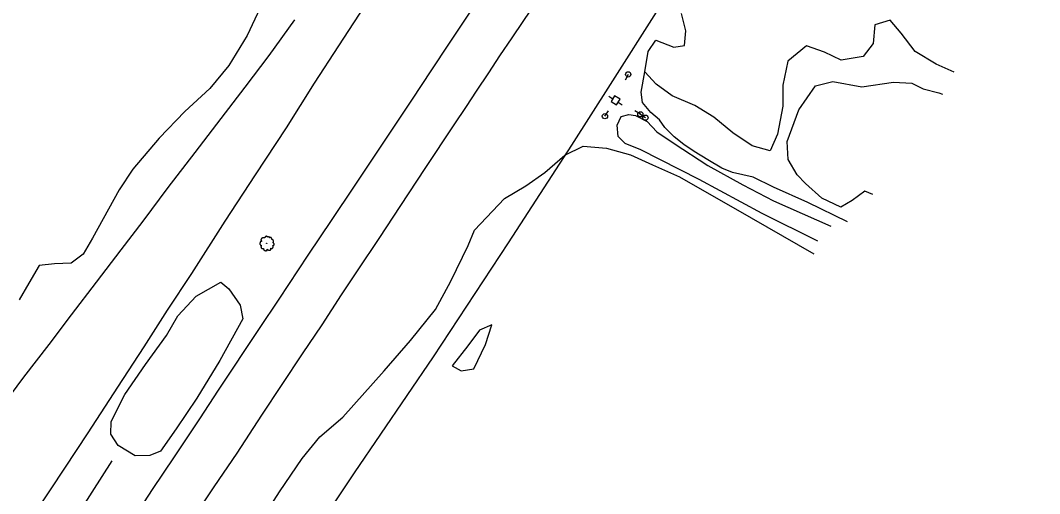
# Model space of a CAD drawing. Extents: x 2161152 to 2175754, y 602179 to 617749.
# Drawn here: x 2174837 to 2175611, y 616760 to 617120 of the extents above; entities that cross this region are included whole.
import ezdxf

# ---------------------------------------------------------------- set-up
doc = ezdxf.new("R2010")
doc.units = 0
for name, color, linetype in [('RD_EX_Fence_ChLk', 7, 'Continuous'), ('RD_EX_Fence_Other', 7, 'Continuous'), ('RD_EX_Road', 7, 'Continuous'), ('RD_EX_Road_Unpaved', 7, 'Continuous'), ('RD_EX_UT', 7, 'Continuous'), ('RD_EX_VEG', 7, 'Continuous')]:
    doc.layers.add(name, color=color, linetype=linetype)

msp = doc.modelspace()

# ---------------------------------------------------------------- linework, layer by layer
at = {"layer": 'RD_EX_Fence_ChLk'}
msp.add_lwpolyline([(2175611.32, 617568.96), (2175560.97, 617492.94), (2175538.9, 617460.48), (2175463.43, 617345.1), (2175436.08, 617302.67), (2175412.86, 617267.41), (2175372.55, 617206.51), (2175321.76, 617128.65), (2175284.96, 617070.81), (2175255.48, 617024.85), (2175207.39, 616950.53), (2175150.39, 616863.92), (2175090.52, 616775.73), (2175059.76, 616729.9), (2174976.67, 616605.07), (2174913.45, 616507.85), (2174761.94, 616281.88), (2174618.11, 616092.07), (2174510.62, 615946.52), (2174433.2, 615843.17)], dxfattribs=at)
at = {"layer": 'RD_EX_Fence_Other'}
msp.add_lwpolyline([(2174906.3, 616784.89), (2174883.6, 616749.34), (2174865.91, 616722.55), (2174821.29, 616655.52), (2174771.06, 616581.24), (2174726.89, 616517.1), (2174664.54, 616426.76), (2174600.71, 616337.08), (2174549.92, 616266.17), (2174522.91, 616228.41), (2174494.78, 616190.4), (2174465.67, 616152.27), (2174437.22, 616115.56), (2174419.02, 616092.37), (2174398.6, 616067.04), (2174372.67, 616036.95)], dxfattribs=at)
at = {"layer": 'RD_EX_Road'}
for points in [[(2175101.91, 617136.16), (2175078.48, 617100.16), (2175060.07, 617071.76), (2175038.69, 617038.05), (2175015.31, 617002.23), (2174992.15, 616967.11), (2174966.76, 616927.34), (2174948.31, 616899.31), (2174930.51, 616871.66), (2174910.57, 616841.03), (2174888.12, 616806.21), (2174870.31, 616779.47), (2174859.4, 616762.88), (2174840.45, 616734.3)], [(2175229.69, 617135.37), (2175218.56, 617118.67), (2175210.27, 617106.44), (2175200.95, 617092.6), (2175192.47, 617079.62), (2175183.25, 617065.77), (2175175.58, 617054.16), (2175166.28, 617040.15), (2175144.18, 617006.96), (2175125.54, 616978.81), (2175109.13, 616953.76), (2175093.21, 616929.96), (2175080.64, 616911.11), (2175065.75, 616888.26), (2175051.02, 616866.34), (2175035.46, 616842.82), (2175020, 616819.63), (2175001.17, 616790.68), (2174983.75, 616765.13), (2174966.81, 616739.96)], [(2175180.4, 617128.74), (2175162.15, 617101.38), (2175149.23, 617082.05), (2175133.98, 617059.07), (2175124.77, 617045.37), (2175106.68, 617018.05), (2175089.9, 616992.86), (2175073.42, 616968.31), (2175055.35, 616941.1), (2175033.15, 616907.66), (2175018.29, 616885.37), (2174987.2, 616838.56), (2174973, 616816.92), (2174953.75, 616787.85), (2174937.03, 616763.1), (2174922.01, 616740.22)], [(2175045.05, 617120.1), (2175025.68, 617092.79), (2175007.35, 617068.85), (2174989.05, 617044.94), (2174969.33, 617019.16), (2174948.81, 616992.51), (2174929.76, 616966.96), (2174913.24, 616945.15), (2174894.48, 616920.72), (2174875.44, 616895.96), (2174858.34, 616873.35), (2174839.26, 616848.45), (2174824.09, 616828.07)]]:
    msp.add_lwpolyline(points, dxfattribs=at)
at = {"layer": 'RD_EX_Road_Unpaved'}
msp.add_lwpolyline([(2175442.88, 616951.9), (2175400.38, 616972.96), (2175352.59, 616998.69), (2175308.3, 617021.17), (2175296.36, 617026.01), (2175290.95, 617031.46), (2175290.25, 617039.86), (2175293.29, 617046.43), (2175299.09, 617047.98), (2175304.26, 617047.23), (2175313.12, 617042.87), (2175320.4, 617034.81), (2175333.52, 617026), (2175359.21, 617009.21), (2175385.68, 616994.61), (2175409.08, 616982.53), (2175452.75, 616963.18)], dxfattribs=at)
at = {"layer": 'RD_EX_UT'}
for p, q in [((2175298.71, 617078.54), (2175296.39, 617074.11)), ((2175284.05, 617061.95), (2175286.98, 617060.09)), ((2175288.32, 617062.28), (2175285.65, 617058.05)), ((2175292.55, 617059.6), (2175288.32, 617062.28)), ((2175285.65, 617058.05), (2175289.87, 617055.38)), ((2175289.87, 617055.38), (2175292.55, 617059.6)), ((2175291.12, 617057.48), (2175294.19, 617055.53)), ((2175281.02, 617046.78), (2175283.81, 617050.93)), ((2175307.93, 617048.21), (2175303.67, 617050.83)), ((2175311.76, 617045.64), (2175307.61, 617048.43))]:
    msp.add_line(p, q, dxfattribs=at)
for centre in [(2175298.71, 617078.54), (2175281.02, 617046.78), (2175307.93, 617048.21), (2175311.76, 617045.64)]:
    msp.add_circle(centre, 2, dxfattribs=at)
at = {"layer": 'RD_EX_VEG'}
for points in [[(2174807.56, 617308.4), (2174870.99, 617272.15), (2174934.39, 617239.1), (2174988.96, 617206.99), (2175025.42, 617187.05), (2175033.95, 617179.51), (2175037.26, 617168.23), (2175030.21, 617151.65), (2175020.86, 617132.99), (2175009.19, 617108.18), (2174995.24, 617085.37), (2174980.78, 617067.88), (2174961.73, 617050.3), (2174942.35, 617030.21), (2174922.33, 617006.47), (2174911.84, 616990.84), (2174891.68, 616954.05), (2174884.54, 616942.06), (2174875.33, 616935.1), (2174862.69, 616934.51), (2174850.99, 616933.29), (2174843.32, 616919.84), (2174835.76, 616907.22)], [(2175546.36, 617080.3), (2175532.66, 617086.31), (2175516.87, 617096.01), (2175506.22, 617109.98), (2175497.76, 617119.75), (2175486.23, 617116.12), (2175484.92, 617101.97), (2175477.35, 617092.04), (2175460.47, 617089.27), (2175447.81, 617095.49), (2175434.1, 617100.14), (2175420.03, 617088.67), (2175416.31, 617070.25), (2175416.15, 617054.46), (2175412.22, 617033.05), (2175406.54, 617020.54), (2175392.77, 617024.34), (2175378.09, 617034.2), (2175363.83, 617046.04), (2175349.34, 617054.85), (2175332.15, 617062.32), (2175319.86, 617071.02), (2175311.23, 617080.44), (2175313.89, 617095.87), (2175319.77, 617104.62), (2175333.33, 617099.15), (2175341.48, 617100.48), (2175342.56, 617111.56), (2175339.15, 617124.75)], [(2175465.41, 616966.53), (2175435.12, 616981.31), (2175409.2, 616992.82), (2175393.54, 617000.39), (2175378.05, 617003.99), (2175369.73, 617007.3), (2175359.15, 617013.5), (2175348.92, 617020.03), (2175341.02, 617025.33), (2175333.53, 617031.04), (2175326.42, 617038.19), (2175322.37, 617043.97), (2175315.79, 617049.52), (2175309.52, 617057.24), (2175308.56, 617064.91), (2175311.23, 617080.44)], [(2175484.53, 616987.26), (2175478.57, 616989.9), (2175468.81, 616982.82), (2175460.33, 616977.62), (2175445.95, 616984.56), (2175433.45, 616995.66), (2175427, 617002.26), (2175420.36, 617013.98), (2175419.56, 617027.66), (2175428.42, 617051.67), (2175441.14, 617069.94), (2175454.14, 617073.04), (2175476.12, 617069.2), (2175500.24, 617072.58), (2175514.28, 617071.81), (2175522.75, 617067.48), (2175534.79, 617064.41), (2175537.4, 617063.56)], [(2175022.79, 616744.31), (2175033.71, 616761.44), (2175050.95, 616786.8), (2175064.27, 616803.25), (2175081.95, 616818.12), (2175113.25, 616853.28), (2175133.34, 616876.46), (2175152.28, 616899.96), (2175164.02, 616921.5), (2175177.14, 616948.47), (2175181.88, 616960.24), (2175204.81, 616984.28), (2175220.81, 616993.93), (2175235.36, 617004.12), (2175250.44, 617017.13), (2175264.55, 617023.97), (2175282.19, 617022.56), (2175300.55, 617017.49), (2175317.23, 617009.92), (2175337.76, 617000.67), (2175392.15, 616969.59), (2175439.84, 616942.11)], [(2175005.89, 616892.88), (2174988.42, 616861.14), (2174970.85, 616832.64), (2174955.25, 616809.15), (2174943.18, 616792.34), (2174935.16, 616789.09), (2174924.11, 616788.76), (2174911.16, 616796.46), (2174905.61, 616805.1), (2174905.8, 616814.91), (2174916.3, 616835.46), (2174931.79, 616858.11), (2174947.71, 616880.04), (2174956.33, 616895.07), (2174970.39, 616910.11), (2174989.15, 616920.68), (2174995.31, 616915.69), (2175003.79, 616903.28), (2175005.89, 616892.88)], [(2175165.01, 616857.24), (2175171.79, 616853.19), (2175181.48, 616854.87), (2175190.19, 616873.43), (2175195.06, 616888.24), (2175185.59, 616884.16), (2175176.86, 616872.37), (2175165.01, 616857.24)]]:
    msp.add_lwpolyline(points, dxfattribs=at)
for centre, radius in [((2175023.98, 616950.13), 0.188), ((2175023.98, 616950.12), 0.000075)]:
    msp.add_circle(centre, radius, dxfattribs=at)
for points in [[(2175024.08, 616955.5), (2175023.86, 616955.52), (2175023.62, 616955.45), (2175023.43, 616955.37), (2175023.26, 616955.32), (2175023.09, 616955.24), (2175022.87, 616955.11), (2175022.7, 616954.96), (2175022.6, 616954.77), (2175022.57, 616954.61), (2175022.53, 616954.4), (2175022.53, 616954.27), (2175022.43, 616954.25), (2175022.32, 616954.27), (2175022.13, 616954.32), (2175021.95, 616954.32), (2175021.76, 616954.32), (2175021.5, 616954.31), (2175021.24, 616954.31), (2175021.03, 616954.27), (2175020.79, 616954.23), (2175020.5, 616954.14), (2175020.24, 616954.04), (2175020.02, 616953.86), (2175019.83, 616953.5), (2175019.74, 616953.24), (2175019.62, 616953.05), (2175019.74, 616952.71), (2175019.87, 616952.45), (2175019.89, 616952.3), (2175019.94, 616951.98), (2175020.02, 616951.81), (2175020.11, 616951.66), (2175020.05, 616951.64), (2175019.77, 616951.61), (2175019.55, 616951.53), (2175019.23, 616951.36), (2175019.06, 616951.19), (2175018.99, 616950.95), (2175018.97, 616950.69), (2175018.89, 616950.54), (2175018.84, 616950.33), (2175018.82, 616950.28), (2175018.78, 616950.03), (2175018.85, 616949.69), (2175018.87, 616949.43), (2175018.97, 616949.26), (2175019.08, 616949.13), (2175019.21, 616948.95), (2175019.51, 616948.78), (2175019.75, 616948.7), (2175019.9, 616948.68), (2175019.77, 616948.31), (2175019.74, 616948.05), (2175019.64, 616947.75), (2175019.64, 616947.69), (2175019.6, 616947.33), (2175019.72, 616947.09), (2175019.77, 616946.81), (2175019.9, 616946.64), (2175020.11, 616946.41), (2175020.35, 616946.25), (2175020.73, 616946.15), (2175021.03, 616946.17), (2175021.46, 616946.3), (2175021.65, 616946.36), (2175021.63, 616946.23), (2175021.65, 616945.95), (2175021.65, 616945.63), (2175021.76, 616945.38), (2175021.83, 616945.18), (2175021.95, 616944.99), (2175022.19, 616944.82), (2175022.49, 616944.77), (2175022.81, 616944.65), (2175023.15, 616944.6), (2175023.52, 616944.58), (2175023.97, 616944.69), (2175024.18, 616944.78), (2175024.25, 616944.92), (2175024.4, 616945.2), (2175024.36, 616945.37), (2175024.38, 616945.82), (2175024.46, 616945.68), (2175024.59, 616945.42), (2175024.96, 616945.2), (2175025.26, 616945.07), (2175025.62, 616944.95), (2175025.85, 616944.9), (2175026.2, 616944.95), (2175026.48, 616945.01), (2175026.76, 616945.1), (2175026.99, 616945.31), (2175027.12, 616945.52), (2175027.16, 616945.72), (2175027.21, 616946), (2175027.25, 616946.13)], [(2175027.25, 616946.13), (2175027.19, 616946.27), (2175027.16, 616946.45), (2175027.21, 616946.43), (2175027.34, 616946.4), (2175027.55, 616946.3), (2175027.72, 616946.25), (2175027.96, 616946.27), (2175028.17, 616946.34), (2175028.51, 616946.55), (2175028.71, 616946.9), (2175028.92, 616947.2), (2175028.98, 616947.45), (2175028.94, 616947.61), (2175028.92, 616947.99), (2175028.77, 616948.18), (2175028.73, 616948.27), (2175028.66, 616948.57), (2175028.71, 616948.61), (2175028.92, 616948.65), (2175029.2, 616948.74), (2175029.41, 616948.83), (2175029.58, 616948.96), (2175029.63, 616949.13), (2175029.61, 616949.43), (2175029.65, 616949.73), (2175029.59, 616949.84), (2175029.52, 616949.96), (2175029.46, 616950.11), (2175029.35, 616950.22), (2175029.28, 616950.33), (2175029.2, 616950.41), (2175029.11, 616950.52), (2175028.98, 616950.61), (2175028.86, 616950.65), (2175028.83, 616950.76), (2175028.94, 616950.91), (2175028.98, 616950.99), (2175028.99, 616951.16), (2175029.16, 616951.42), (2175029.2, 616951.72), (2175029.16, 616952.04), (2175029.13, 616952.24), (2175029.01, 616952.45), (2175028.86, 616952.64), (2175028.77, 616952.77), (2175028.64, 616952.86), (2175028.39, 616952.96), (2175028.21, 616952.99), (2175027.94, 616952.99), (2175027.79, 616953.03), (2175027.81, 616953.07), (2175027.81, 616953.18), (2175027.81, 616953.39), (2175027.76, 616953.72), (2175027.64, 616954.1), (2175027.64, 616954.12), (2175027.57, 616954.31), (2175027.4, 616954.46), (2175027.27, 616954.53), (2175027.12, 616954.62), (2175026.93, 616954.64), (2175026.71, 616954.64), (2175026.5, 616954.61), (2175026.35, 616954.53), (2175026.22, 616954.44), (2175026.16, 616954.55), (2175026.09, 616954.77), (2175026.05, 616954.89), (2175025.94, 616955.02), (2175025.77, 616955.17), (2175025.43, 616955.26), (2175024.96, 616955.2), (2175024.74, 616955.05), (2175024.63, 616954.92), (2175024.59, 616955.02), (2175024.44, 616955.17), (2175024.36, 616955.3), (2175024.23, 616955.39), (2175024.12, 616955.47), (2175024.05, 616955.5)]]:
    msp.add_spline(points, degree=3, dxfattribs=at)

doc.saveas('drawing.dxf')
